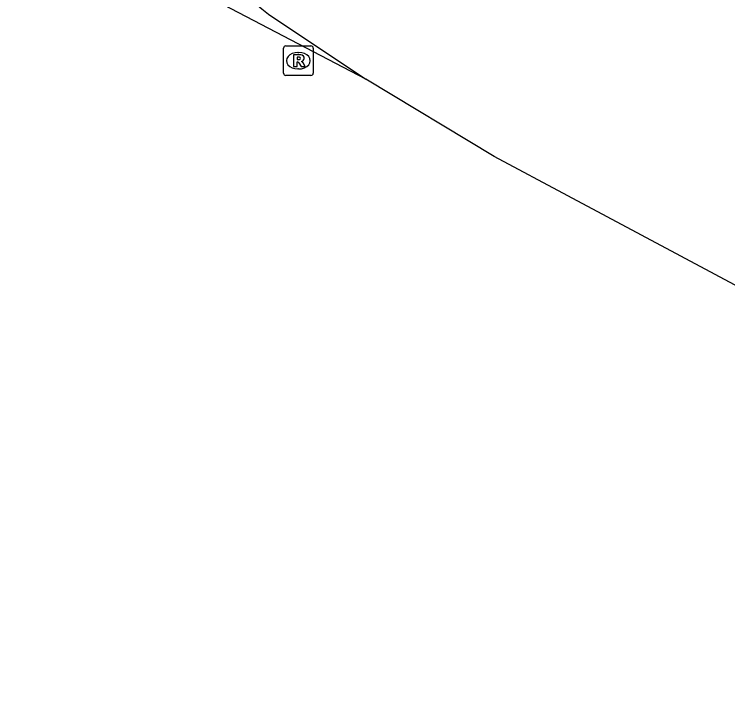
# Model space of a CAD drawing. Extents: x 159489 to 160304, y 383826 to 384530.
# Drawn here: x 159825.92 to 159850, y 383949.06 to 383971.94 of the extents above; entities that cross this region are included whole.
import ezdxf

# ---------------------------------------------------------------- set-up
doc = ezdxf.new("R2010")
doc.units = 0
doc.layers.add('IMGEO_Rijbaan_lokaal_gesloten', color=7, linetype='Continuous')
doc.layers.add('IMGEO_Rioolput', color=7, linetype='Continuous')

msp = doc.modelspace()

# ---------------------------------------------------------------- linework, layer by layer
at = {"layer": 'IMGEO_Rijbaan_lokaal_gesloten'}
for points in [[(159837.777, 383969.747), (159825.915, 383975.968)], [(159834.494, 383971.943), (159837.777, 383969.747)], [(159893.167, 383939.859), (159842.117, 383967.14), (159837.777, 383969.747)]]:
    msp.add_lwpolyline(points, dxfattribs=at)
msp.add_arc((159838.344, 383976.923), 6.294, 149.9774, 232.2925, dxfattribs=at)
at = {"layer": 'IMGEO_Rioolput'}
for p, q in [((159835.003, 383969.949), (159835.003, 383970.801)), ((159835.078, 383970.875), (159835.93, 383970.875)), ((159836.004, 383970.801), (159836.004, 383969.949)), ((159835.491, 383970.655), (159835.516, 383970.655)), ((159835.514, 383970.095), (159835.489, 383970.095)), ((159835.93, 383969.875), (159835.078, 383969.875))]:
    msp.add_line(p, q, dxfattribs=at)
for points in [[(159835.003, 383969.949), (159835.003, 383970.801)], [(159835.078, 383970.875), (159835.93, 383970.875)], [(159836.004, 383970.801), (159836.004, 383969.949)], [(159835.592, 383970.573), (159835.34, 383970.575), (159835.34, 383970.175)], [(159835.518, 383970.494), (159835.464, 383970.494), (159835.464, 383970.413)], [(159835.34, 383970.175), (159835.464, 383970.175), (159835.464, 383970.337), (159835.475, 383970.337)], [(159835.464, 383970.413), (159835.516, 383970.413)], [(159835.522, 383970.308), (159835.593, 383970.175), (159835.733, 383970.175), (159835.668, 383970.301)], [(159835.93, 383969.875), (159835.078, 383969.875)]]:
    msp.add_lwpolyline(points, dxfattribs=at)
for centre, radius, start, end in [((159835.08, 383970.799), 0.0765, 91.552, 178.448), ((159835.08, 383970.799), 0.0765, 91.552, 178.448), ((159835.928, 383970.799), 0.0765, 1.552, 88.448), ((159835.928, 383970.799), 0.0765, 1.552, 88.448), ((159835.524, 383970.398), 0.0964, 77.0061, 93.1865), ((159835.538, 383970.455), 0.0378, 276.6634, 79.6772), ((159835.591, 383970.463), 0.109, 350.3612, 89.416), ((159835.589, 383970.463), 0.112, 277.5842, 350.9817), ((159835.474, 383970.284), 0.0533, 26.0293, 88.6989), ((159835.5, 383970.602), 0.19, 274.7715, 282.9687), ((159835.573, 383970.248), 0.108, 29.5134, 73.7905), ((159835.08, 383969.951), 0.0765, 181.552, 268.448), ((159835.08, 383969.951), 0.0765, 181.552, 268.448), ((159835.928, 383969.951), 0.0765, 271.552, 358.448), ((159835.928, 383969.951), 0.0765, 271.552, 358.448)]:
    msp.add_arc(centre, radius, start, end, dxfattribs=at)
for centre, major_axis, ratio, start_param, end_param in [((159835.49, 383970.375), (-0.387, 0.002), 0.722429, 4.712389, 7.853982), ((159835.515, 383970.375), (-0.39, 0.002), 0.717154, 1.570796, 4.712389)]:
    msp.add_ellipse(centre, major_axis=major_axis, ratio=ratio, start_param=start_param, end_param=end_param, dxfattribs=at)

doc.saveas('drawing.dxf')
